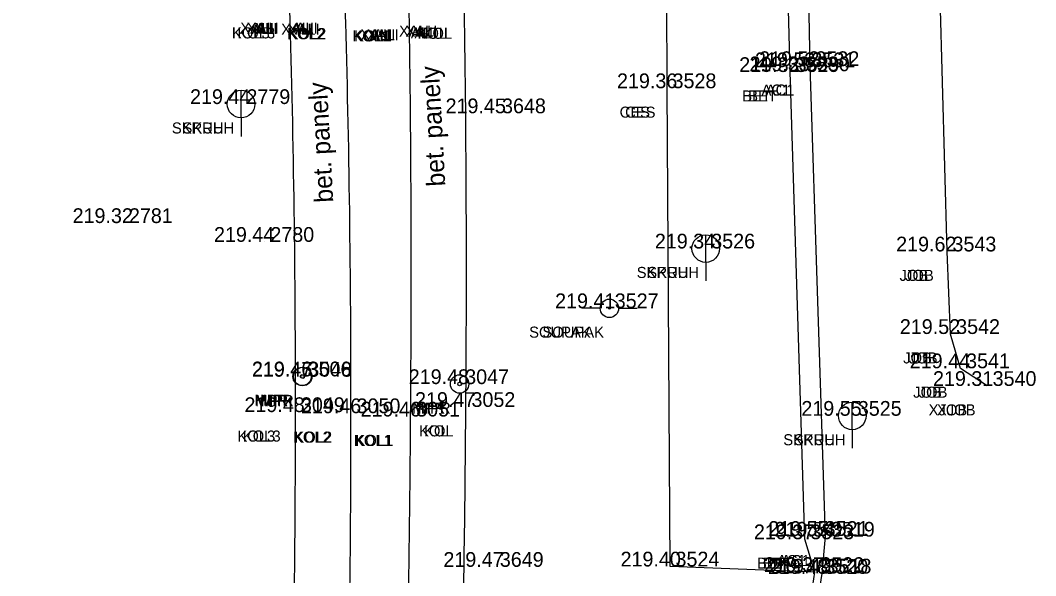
# Model space of a CAD drawing. Extents: x -471047 to -470889, y -1102859 to -1102000.
# Drawn here: x -470931.62 to -470904.05, y -1102085.77 to -1102070.7 of the extents above; entities that cross this region are included whole.
import ezdxf

# ---------------------------------------------------------------- set-up
doc = ezdxf.new("R2010")
doc.units = 0
for name, color, linetype in [('Vrstva 1', 7, 'Continuous'), ('Vrstva 11', 7, 'Continuous'), ('Vrstva 22', 7, 'Continuous'), ('Vrstva 25', 7, 'Continuous'), ('Vrstva 26', 7, 'Continuous'), ('Vrstva 34', 7, 'Continuous'), ('Vrstva 35', 7, 'Continuous'), ('Vrstva 36', 7, 'Continuous'), ('Vrstva 38', 7, 'Continuous'), ('Vrstva 7', 7, 'Continuous'), ('Vrstva 8', 7, 'Continuous')]:
    doc.layers.add(name, color=color, linetype=linetype)

msp = doc.modelspace()

# ---------------------------------------------------------------- linework, layer by layer
at = {"layer": 'Vrstva 1'}
for points in [[(-471040.344, -1102858.385), (-471031.676, -1102846.187), (-471026.357, -1102838.629), (-471023.212, -1102833.975), (-471019.21, -1102827.465), (-471016.861, -1102823.272), (-471013.099, -1102815.912), (-471010.824, -1102810.955), (-471007.329, -1102802.292), (-471005.34, -1102796.515), (-471002.842, -1102787.838), (-471001.3, -1102780.997), (-471000.19, -1102774.713), (-470999.247, -1102768.204), (-470998.794, -1102764.784), (-470997.199, -1102751.812), (-470994.899, -1102732.807), (-470992.551, -1102713.262), (-470990.326, -1102694.887), (-470988.122, -1102676.57), (-470985.812, -1102657.305), (-470983.537, -1102638.407), (-470981.386, -1102620.622), (-470979.843, -1102608.014), (-470976.377, -1102579.253), (-470972.945, -1102550.69), (-470970.475, -1102530.206), (-470967.905, -1102508.801), (-470965.053, -1102485.131), (-470962.734, -1102465.9), (-470960.173, -1102444.812), (-470957.795, -1102425.103), (-470954.965, -1102401.839), (-470953.834, -1102392.574), (-470952.33, -1102379.985), (-470950.744, -1102366.853), (-470948.978, -1102352.106), (-470947.037, -1102335.844), (-470944.949, -1102318.462), (-470944.013, -1102310.745), (-470942.39, -1102297.267), (-470939.519, -1102273.45), (-470937.593, -1102257.43), (-470936.064, -1102244.81), (-470934.114, -1102228.634), (-470931.621, -1102207.856), (-470929.536, -1102190.857), (-470926.572, -1102166.31), (-470924.91, -1102152.663), (-470923.413, -1102140.333), (-470921.923, -1102127.669), (-470921.155, -1102120.084), (-470920.446, -1102109.574), (-470919.912, -1102099.137), (-470919.63, -1102088.981), (-470919.523, -1102081.193), (-470919.563, -1102070.395), (-470919.714, -1102064.236), (-470920.134, -1102054.704), (-470920.462, -1102047.615), (-470920.599, -1102044.52), (-470920.743, -1102041.873), (-470921.125, -1102034.455), (-470921.774, -1102030.337), (-470922.418, -1102027.787), (-470923.734, -1102023.93), (-470924.872, -1102021.434), (-470926.752, -1102018.182), (-470927.953, -1102016.45), (-470929.616, -1102014.424), (-470932.252, -1102011.756), (-470935.111, -1102009.425), (-470938.391, -1102007.371), (-470942.651, -1102005.401)], [(-471041.328, -1102857.18), (-471032.144, -1102844.242), (-471027.583, -1102837.763), (-471024.388, -1102833.028), (-471020.451, -1102826.6), (-471018.089, -1102822.378), (-471014.542, -1102815.445), (-471012.233, -1102810.418), (-471009.247, -1102803.108), (-471006.795, -1102796.098), (-471004.315, -1102787.532), (-471002.782, -1102780.723), (-471001.674, -1102774.458), (-471000.75, -1102768.095), (-471000.28, -1102764.601), (-470998.692, -1102751.741), (-470996.378, -1102732.635), (-470994.028, -1102713.058), (-470991.808, -1102694.749), (-470989.616, -1102676.447), (-470987.284, -1102657.013), (-470985.031, -1102638.272), (-470982.87, -1102620.431), (-470981.334, -1102607.933), (-470977.881, -1102579.263), (-470974.429, -1102550.492), (-470971.964, -1102530.054), (-470969.391, -1102508.607), (-470966.54, -1102484.984), (-470964.231, -1102465.853), (-470961.679, -1102444.752), (-470959.304, -1102425.078), (-470956.455, -1102401.634), (-470955.339, -1102392.489), (-470953.812, -1102379.71), (-470952.249, -1102366.808), (-470950.479, -1102352.023), (-470948.536, -1102335.868), (-470946.426, -1102318.233), (-470945.493, -1102310.531), (-470943.864, -1102297.013), (-470940.984, -1102273.071), (-470939.078, -1102257.195), (-470937.559, -1102244.684), (-470935.592, -1102228.353), (-470933.101, -1102207.653), (-470931.011, -1102190.57), (-470928.046, -1102166.021), (-470926.409, -1102152.578), (-470924.898, -1102140.121), (-470923.427, -1102127.544), (-470922.647, -1102119.826), (-470921.919, -1102109.229), (-470921.42, -1102099.134), (-470921.127, -1102089.016), (-470921.023, -1102081.453), (-470921.061, -1102070.468), (-470921.209, -1102064.314), (-470921.666, -1102053.966), (-470922.156, -1102043.345), (-470922.299, -1102039.934), (-470922.637, -1102034.36), (-470923.091, -1102031.241), (-470923.847, -1102028.247), (-470925.083, -1102024.594), (-470926.222, -1102022.086), (-470928.04, -1102018.943), (-470929.138, -1102017.357), (-470930.929, -1102015.175), (-470933.062, -1102013.049), (-470936.379, -1102010.368), (-470939.169, -1102008.662), (-470942.899, -1102006.906), (-470945.661, -1102005.908)], [(-471043.557, -1102855.955), (-471035.129, -1102844.026), (-471029.872, -1102836.499), (-471026.577, -1102831.578), (-471022.675, -1102825.415), (-471020.123, -1102821.053), (-471016.667, -1102814.59), (-471014.208, -1102809.45), (-471011.177, -1102802.451), (-471008.55, -1102795.333), (-471006.082, -1102787.209), (-471004.464, -1102780.376), (-471003.265, -1102774.167), (-471002.327, -1102767.948), (-471001.636, -1102762.527), (-471000.297, -1102751.605), (-470997.959, -1102732.524), (-470995.602, -1102712.802), (-470993.412, -1102694.623), (-470991.21, -1102676.17), (-470988.891, -1102656.857), (-470986.625, -1102638.083), (-470984.455, -1102620.195), (-470982.936, -1102607.733), (-470979.497, -1102579.223), (-470976.023, -1102550.279), (-470973.554, -1102529.822), (-470970.991, -1102508.497), (-470968.146, -1102484.787), (-470965.835, -1102465.72), (-470963.284, -1102444.529), (-470960.91, -1102424.942), (-470958.043, -1102401.343), (-470956.946, -1102392.356), (-470955.396, -1102379.408), (-470953.851, -1102366.636), (-470952.049, -1102351.733), (-470950.124, -1102335.611), (-470948.034, -1102318.083), (-470947.094, -1102310.328), (-470945.421, -1102296.51), (-470942.58, -1102272.848), (-470940.675, -1102256.948), (-470939.176, -1102244.526), (-470937.187, -1102228.174), (-470934.708, -1102207.467), (-470932.621, -1102190.433), (-470929.634, -1102165.778), (-470928.004, -1102152.415), (-470926.45, -1102139.595), (-470925.003, -1102127.418), (-470924.249, -1102119.695), (-470923.515, -1102109.093), (-470923.018, -1102099.069), (-470922.711, -1102088.911), (-470922.643, -1102081.356), (-470922.797, -1102070.414), (-470923.018, -1102064.454), (-470923.52, -1102053.203), (-470923.823, -1102047.529), (-470924.123, -1102041.506), (-470924.462, -1102037.486), (-470924.934, -1102031.904), (-470925.664, -1102028.672), (-470926.771, -1102025.506), (-470927.959, -1102022.914), (-470929.674, -1102020.028), (-470930.76, -1102018.498), (-470932.447, -1102016.478), (-470935.215, -1102013.816), (-470937.644, -1102011.98), (-470940.381, -1102010.371), (-470943.968, -1102008.669), (-470947.145, -1102007.524), (-470950.874, -1102006.74)], [(-471044.756, -1102855.056), (-471036.376, -1102843.177), (-471031.167, -1102835.741), (-471027.859, -1102830.8), (-471023.934, -1102824.593), (-471021.43, -1102820.312), (-471018.011, -1102813.91), (-471015.536, -1102808.75), (-471012.578, -1102801.897), (-471009.95, -1102794.77), (-471007.561, -1102786.914), (-471005.936, -1102780.074), (-471004.727, -1102773.818), (-471003.828, -1102767.827), (-471003.121, -1102762.345), (-471001.787, -1102751.467), (-470999.446, -1102732.348), (-470997.073, -1102712.539), (-470994.902, -1102694.521), (-470992.696, -1102676.023), (-470990.376, -1102656.68), (-470988.131, -1102638.071), (-470985.947, -1102620.018), (-470984.417, -1102607.512), (-470980.993, -1102579.08), (-470977.514, -1102550.137), (-470975.048, -1102529.649), (-470972.488, -1102508.37), (-470969.618, -1102484.508), (-470967.34, -1102465.669), (-470964.767, -1102444.39), (-470962.402, -1102424.781), (-470959.534, -1102401.193), (-470958.432, -1102392.151), (-470956.883, -1102379.208), (-470955.335, -1102366.424), (-470953.535, -1102351.506), (-470951.606, -1102335.399), (-470949.519, -1102317.94), (-470948.575, -1102310.159), (-470946.889, -1102296.144), (-470944.056, -1102272.618), (-470942.139, -1102256.659), (-470940.657, -1102244.341), (-470938.638, -1102227.749), (-470936.19, -1102207.298), (-470934.102, -1102190.255), (-470931.124, -1102165.639), (-470929.492, -1102152.254), (-470927.915, -1102139.252), (-470926.46, -1102127.103), (-470925.74, -1102119.604), (-470925.012, -1102108.913), (-470924.523, -1102099.054), (-470924.217, -1102088.866), (-470924.148, -1102081.334), (-470924.301, -1102070.391), (-470924.518, -1102064.43), (-470924.97, -1102054.435), (-470925.588, -1102041.569), (-470925.963, -1102035.313), (-470926.405, -1102032.225), (-470927.078, -1102029.198), (-470928.123, -1102026.148), (-470929.318, -1102023.558), (-470930.84, -1102020.97), (-470931.868, -1102019.515), (-470933.443, -1102017.605), (-470936.26, -1102014.885), (-470938.429, -1102013.255), (-470941.213, -1102011.639), (-470944.847, -1102009.927), (-470947.723, -1102008.912), (-470951.444, -1102008.161), (-470954.511, -1102007.931), (-470957.895, -1102008.041)]]:
    msp.add_spline(points, degree=3, dxfattribs=at)
at = {"layer": 'Vrstva 11'}
for p, q in [((-470915.875, -1102078.514), (-470916.375, -1102078.514)), ((-470915.375, -1102078.514), (-470914.875, -1102078.514))]:
    msp.add_line(p, q, dxfattribs=at)
for radius in [0.25, 0.025]:
    msp.add_circle((-470915.625, -1102078.514), radius, dxfattribs=at)
at = {"layer": 'Vrstva 25'}
for p, q in [((-470925.626, -1102073.347), (-470925.626, -1102072.597)), ((-470925.626, -1102073.347), (-470925.626, -1102073.847)), ((-470913.01, -1102077.267), (-470913.01, -1102076.517)), ((-470913.01, -1102077.267), (-470913.01, -1102077.767)), ((-470909.033, -1102081.808), (-470909.033, -1102081.058)), ((-470909.033, -1102081.808), (-470909.033, -1102082.308))]:
    msp.add_line(p, q, dxfattribs=at)
for centre in [(-470925.626, -1102072.972), (-470913.01, -1102076.892), (-470909.033, -1102081.433)]:
    msp.add_circle(centre, 0.375, dxfattribs=at)
at = {"layer": 'Vrstva 26'}
for centre, radius in [((-470923.971, -1102080.363), 0.25), ((-470923.952, -1102080.365), 0.25), ((-470923.971, -1102080.363), 0.05), ((-470923.952, -1102080.365), 0.05), ((-470919.693, -1102080.568), 0.25), ((-470919.693, -1102080.568), 0.05)]:
    msp.add_circle(centre, radius, dxfattribs=at)
at = {"layer": 'Vrstva 34'}
for p, q in [((-470910.29, -1102071.97), (-470910.29, -1102071.97)), ((-470910.18, -1102071.94), (-470910.18, -1102071.94)), ((-470910.72, -1102072.1), (-470910.72, -1102072.1)), ((-470910.44, -1102072.08), (-470910.44, -1102072.08)), ((-470914.06, -1102072.54), (-470914.06, -1102072.54)), ((-470925.63, -1102072.97), (-470925.63, -1102072.97)), ((-470918.69, -1102073.22), (-470918.69, -1102073.22)), ((-470928.82, -1102076.2), (-470928.82, -1102076.2)), ((-470924.98, -1102076.71), (-470924.98, -1102076.71)), ((-470913.01, -1102076.89), (-470913.01, -1102076.89)), ((-470906.46, -1102076.97), (-470906.46, -1102076.97)), ((-470915.63, -1102078.51), (-470915.63, -1102078.51)), ((-470906.36, -1102079.21), (-470906.36, -1102079.21)), ((-470906.09, -1102080.14), (-470906.09, -1102080.14)), ((-470923.97, -1102080.36), (-470923.97, -1102080.36)), ((-470923.95, -1102080.37), (-470923.95, -1102080.37)), ((-470919.69, -1102080.57), (-470919.69, -1102080.57)), ((-470905.37, -1102080.62), (-470905.37, -1102080.62)), ((-470924.15, -1102081.33), (-470924.15, -1102081.33)), ((-470922.64, -1102081.36), (-470922.64, -1102081.36)), ((-470919.52, -1102081.19), (-470919.52, -1102081.19)), ((-470909.03, -1102081.43), (-470909.03, -1102081.43)), ((-470921.02, -1102081.45), (-470921.02, -1102081.45)), ((-470909.93, -1102084.69), (-470909.93, -1102084.69)), ((-470909.76, -1102084.71), (-470909.76, -1102084.71)), ((-470910.32, -1102084.78), (-470910.32, -1102084.78)), ((-470918.75, -1102085.53), (-470918.75, -1102085.53)), ((-470913.98, -1102085.52), (-470913.98, -1102085.52)), ((-470910.05, -1102085.67), (-470910.05, -1102085.67)), ((-470909.94, -1102085.72), (-470909.94, -1102085.72)), ((-470909.85, -1102085.71), (-470909.85, -1102085.71))]:
    msp.add_line(p, q, dxfattribs=at)
at = {"layer": 'Vrstva 7'}
for p, q in [((-470910.176, -1102071.936), (-470910.428, -1102059.662)), ((-470909.762, -1102084.709), (-470910.176, -1102071.936)), ((-470909.852, -1102085.712), (-470909.762, -1102084.709)), ((-470911.25, -1102094.924), (-470909.852, -1102085.712))]:
    msp.add_line(p, q, dxfattribs=at)
at = {"layer": 'Vrstva 8'}
for p, q in [((-470914.056, -1102072.542), (-470914.128, -1102058.546)), ((-470910.723, -1102072.098), (-470911.004, -1102059.593)), ((-470906.46, -1102076.973), (-470906.756, -1102066.154)), ((-470910.324, -1102084.778), (-470910.723, -1102072.098)), ((-470913.98, -1102085.518), (-470914.056, -1102072.542)), ((-470906.363, -1102079.214), (-470906.46, -1102076.973)), ((-470906.095, -1102080.143), (-470906.363, -1102079.214)), ((-470905.371, -1102080.617), (-470906.095, -1102080.143)), ((-470910.049, -1102085.671), (-470910.324, -1102084.778)), ((-470910.049, -1102085.671), (-470913.98, -1102085.518)), ((-470911.479, -1102094.896), (-470910.049, -1102085.671))]:
    msp.add_line(p, q, dxfattribs=at)

# ---------------------------------------------------------------- texts
at = {"layer": 'Vrstva 22'}
for p in [(-470920.081, -1102075.194), (-470923.123, -1102075.632)]:
    msp.add_text('bet. panely', height=0.5, rotation=93.061, dxfattribs=at).set_placement(p)
at = {"layer": 'Vrstva 35'}
for s, p in [('KOL3', (-470925.875, -1102071.19)), ('KOL3', (-470925.728, -1102071.19)), ('XALI', (-470925.648, -1102071.06)), ('XALI', (-470925.474, -1102071.06)), ('ALI', (-470925.338, -1102071.07)), ('ALI', (-470925.239, -1102071.07)), ('XALI', (-470924.538, -1102071.09)), ('XALI', (-470924.364, -1102071.09)), ('KOL2', (-470924.375, -1102071.21)), ('KOL2', (-470924.341, -1102071.21)), ('ALI', (-470924.248, -1102071.06)), ('ALI', (-470924.149, -1102071.06)), ('XALI', (-470922.388, -1102071.24)), ('XALI', (-470922.214, -1102071.24)), ('ALI', (-470922.138, -1102071.24)), ('ALI', (-470922.039, -1102071.24)), ('XALI', (-470921.338, -1102071.14)), ('XALI', (-470921.164, -1102071.14)), ('ALI', (-470921.018, -1102071.19)), ('ALI', (-470920.919, -1102071.19)), ('KOL', (-470920.835, -1102071.2)), ('KOL', (-470920.699, -1102071.2)), ('KOL1', (-470922.602, -1102071.27)), ('KOL1', (-470922.56, -1102071.27)), ('BET', (-470912.02, -1102072.9)), ('BET', (-470911.859, -1102072.9)), ('AC1', (-470911.497, -1102072.74)), ('AC1', (-470911.38, -1102072.74)), ('CES', (-470915.349, -1102073.34)), ('CES', (-470915.199, -1102073.34)), ('SKRUH', (-470927.505, -1102073.77)), ('SKRUH', (-470927.219, -1102073.77)), ('SKRUH', (-470914.885, -1102077.69)), ('SKRUH', (-470914.599, -1102077.69)), ('JOB', (-470907.749, -1102077.77)), ('JOB', (-470907.599, -1102077.77)), ('SOUPAK', (-470917.805, -1102079.31)), ('SOUPAK', (-470917.444, -1102079.31)), ('JOB', (-470907.649, -1102080.01)), ('JOB', (-470907.499, -1102080.01)), ('MPR', (-470925.259, -1102081.16)), ('MPR', (-470925.239, -1102081.17)), ('MPR', (-470925.109, -1102081.16)), ('MPR', (-470925.089, -1102081.17)), ('JOB', (-470907.379, -1102080.94)), ('JOB', (-470907.229, -1102080.94)), ('MPR', (-470920.979, -1102081.37)), ('MPR', (-470920.829, -1102081.37)), ('XJOB', (-470906.959, -1102081.42)), ('XJOB', (-470906.734, -1102081.42)), ('KOL', (-470920.795, -1102081.99)), ('KOL', (-470920.659, -1102081.99)), ('KOL3', (-470925.725, -1102082.13)), ('KOL3', (-470925.578, -1102082.13)), ('KOL2', (-470924.215, -1102082.16)), ('KOL2', (-470924.181, -1102082.16)), ('KOL1', (-470922.562, -1102082.25)), ('KOL1', (-470922.52, -1102082.25)), ('SKRUH', (-470910.905, -1102082.23)), ('SKRUH', (-470910.619, -1102082.23)), ('BET', (-470911.62, -1102085.58)), ('BET', (-470911.459, -1102085.58)), ('AC1', (-470911.077, -1102085.51)), ('AC1', (-470910.96, -1102085.51))]:
    msp.add_text(s, height=0.3, dxfattribs=at).set_placement(p)
at = {"layer": 'Vrstva 36'}
for s, p in [(' 3529', (-470910.72, -1102072.1)), (' 3530', (-470910.44, -1102072.08)), (' 3531', (-470910.29, -1102071.97)), (' 3532', (-470910.18, -1102071.94)), (' 3528', (-470914.06, -1102072.54)), (' 2779', (-470925.63, -1102072.97)), (' 3648', (-470918.69, -1102073.22)), (' 2781', (-470928.82, -1102076.2)), (' 2780', (-470924.98, -1102076.71)), (' 3526', (-470913.01, -1102076.89)), (' 3543', (-470906.46, -1102076.97)), (' 3527', (-470915.63, -1102078.51)), (' 3542', (-470906.36, -1102079.21)), (' 3541', (-470906.09, -1102080.14)), (' 3506', (-470923.97, -1102080.36)), (' 3048', (-470923.95, -1102080.37)), (' 3047', (-470919.69, -1102080.57)), (' 3540', (-470905.37, -1102080.62)), (' 3052', (-470919.52, -1102081.19)), (' 3049', (-470924.15, -1102081.33)), (' 3050', (-470922.64, -1102081.36)), (' 3051', (-470921.02, -1102081.45)), (' 3525', (-470909.03, -1102081.43)), (' 3523', (-470910.32, -1102084.78)), (' 3521', (-470909.93, -1102084.69)), (' 3519', (-470909.76, -1102084.71)), (' 3649', (-470918.75, -1102085.53)), (' 3524', (-470913.98, -1102085.52)), (' 3522', (-470910.05, -1102085.67)), (' 3520', (-470909.94, -1102085.72)), (' 3518', (-470909.85, -1102085.71))]:
    msp.add_text(s, height=0.4, dxfattribs=at).set_placement(p)
at = {"layer": 'Vrstva 38'}
for s, p in [('219.32 ', (-470912.101, -1102072.1)), ('219.33 ', (-470911.823, -1102072.08)), ('219.53 ', (-470911.673, -1102071.97)), ('219.52 ', (-470911.561, -1102071.94)), ('219.36 ', (-470915.42, -1102072.54)), ('219.44 ', (-470927.012, -1102072.97)), ('219.45 ', (-470920.074, -1102073.22)), ('219.32 ', (-470930.201, -1102076.2)), ('219.44 ', (-470926.362, -1102076.71)), ('219.34 ', (-470914.392, -1102076.89)), ('219.62 ', (-470907.841, -1102076.97)), ('219.41 ', (-470917.1, -1102078.51)), ('219.52 ', (-470907.741, -1102079.21)), ('219.44 ', (-470907.472, -1102080.14)), ('219.47 ', (-470925.333, -1102080.37)), ('219.46 ', (-470925.33, -1102080.36)), ('219.48 ', (-470921.074, -1102080.57)), ('219.31 ', (-470906.84, -1102080.62)), ('219.47 ', (-470920.903, -1102081.19)), ('219.48 ', (-470925.534, -1102081.33)), ('219.46 ', (-470924, -1102081.36)), ('219.46 ', (-470922.38, -1102081.45)), ('219.55 ', (-470910.414, -1102081.43)), ('219.37 ', (-470911.703, -1102084.78)), ('219.55 ', (-470911.314, -1102084.69)), ('219.54 ', (-470911.142, -1102084.71)), ('219.47 ', (-470920.133, -1102085.53)), ('219.40 ', (-470915.323, -1102085.52)), ('219.37 ', (-470911.433, -1102085.67)), ('219.48 ', (-470911.324, -1102085.72)), ('219.49 ', (-470911.234, -1102085.71))]:
    msp.add_text(s, height=0.4, dxfattribs=at).set_placement(p)

doc.saveas('drawing.dxf')
